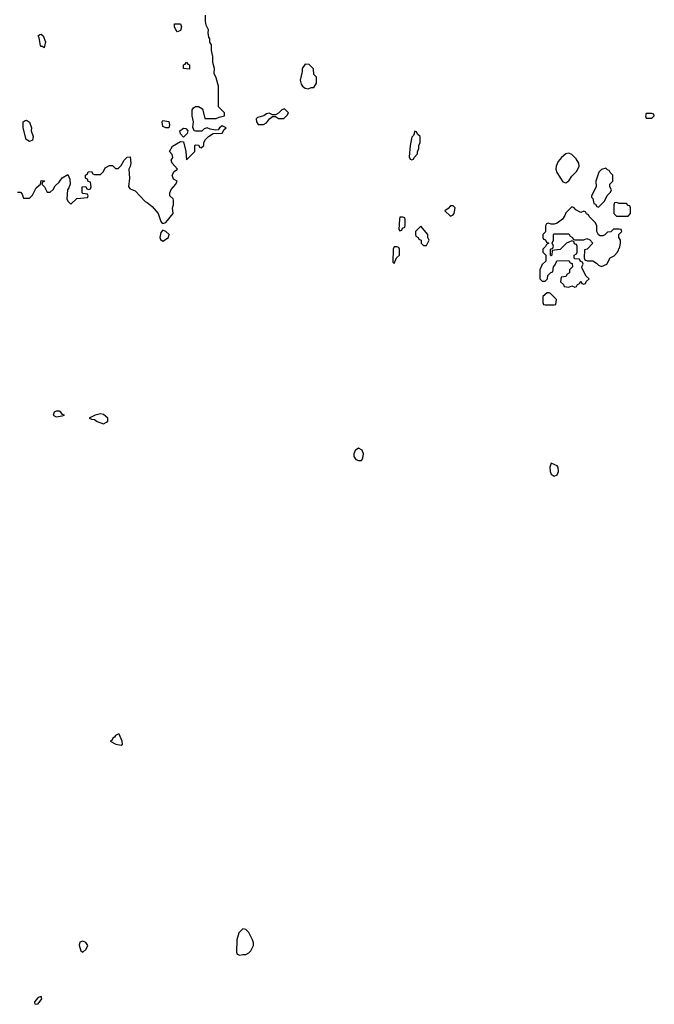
# Model space of a CAD drawing. Header units: inches. Extents: x 2601469 to 2753575, y 449403 to 582909.
# Tile 340 of 350: x 2706725 to 2711006, y 535414 to 542059. Entities that reach past the tile are written whole.
import ezdxf

# ---------------------------------------------------------------- set-up
doc = ezdxf.new("R2010")
doc.units = ezdxf.units.IN
doc.header["$MEASUREMENT"] = 0
for name, color, linetype in [('C7503', 7, 'Continuous'), ('C7504', 7, 'Continuous'), ('C7513', 7, 'Continuous'), ('C7514', 7, 'Continuous')]:
    doc.layers.add(name, color=color, linetype=linetype)

msp = doc.modelspace()

# ---------------------------------------------------------------- linework, layer by layer
at = {"layer": 'C7503', "color": 4, "elevation": 4}
for points in [[(2706990, 539417.2), (2706970, 539417.2), (2706958, 539410), (2706951.3, 539390), (2706970, 539378.8), (2707010, 539384.7), (2707026, 539390), (2707014, 539394), (2707002, 539410)], [(2707270, 539398), (2707234, 539390), (2707194, 539370), (2707210, 539362), (2707230, 539361), (2707248, 539348), (2707290, 539330.7), (2707310, 539342.8), (2707319, 539350), (2707319.3, 539370), (2707290, 539395.1)], [(2709010, 539166.6), (2708988.1, 539151.9), (2708979.1, 539130), (2708979.1, 539110), (2708991.3, 539090), (2709010, 539083), (2709030, 539084.9), (2709039.1, 539100.9), (2709044.5, 539130), (2709034.7, 539154.7)], [(2707390, 537238), (2707370, 537228), (2707363.5, 537216.5), (2707352, 537210), (2707345.4, 537194.6), (2707334, 537190), (2707374, 537170), (2707410, 537162), (2707418, 537170), (2707415.3, 537190), (2707396.4, 537236.4)], [(2708230, 535924), (2708203.8, 535896.2), (2708190.5, 535850), (2708186.4, 535766.4), (2708191.3, 535751.3), (2708210, 535744.7), (2708229.2, 535750.8), (2708250, 535750.8), (2708270, 535761), (2708284.5, 535775.5), (2708300.9, 535810), (2708302.7, 535830), (2708296, 535850), (2708270, 535899), (2708250, 535919)], [(2707150, 535839.3), (2707130, 535834), (2707125.8, 535814.2), (2707136, 535776), (2707150, 535766), (2707174, 535786), (2707185.2, 535810), (2707171.3, 535831.3)], [(2706870, 535466), (2706850, 535459), (2706824.7, 535430), (2706823.6, 535423.6), (2706830, 535414), (2706850, 535418), (2706874, 535450)]]:
    msp.add_lwpolyline(points, close=True, dxfattribs=at)
at = {"layer": 'C7504', "color": 4, "elevation": 4}
msp.add_lwpolyline([(2706710, 540894), (2706730, 540894), (2706742, 540882), (2706750, 540854), (2706790, 540854), (2706810, 540874), (2706835.3, 540924.7), (2706866, 540950), (2706870, 540974), (2706891.6, 540971.6), (2706890, 540966), (2706878, 540962), (2706874, 540950), (2706891.6, 540931.6), (2706910, 540894), (2706930, 540894), (2706950, 540914), (2706963.1, 540936.9), (2706990, 540962), (2707010, 540992), (2707050, 541014), (2707063.6, 540983.6), (2707064.7, 540950), (2707056, 540924), (2707046, 540910), (2707042, 540850), (2707050, 540834), (2707070, 540814), (2707110, 540852), (2707182, 540858), (2707186, 540870), (2707182, 540882), (2707150, 540886), (2707146, 540890), (2707146, 540930), (2707170, 540934), (2707178, 540918), (2707190, 540914), (2707202, 540918), (2707206, 540930), (2707202, 540962), (2707187.3, 540967.3), (2707182, 540982), (2707168, 540990), (2707168, 541010), (2707182, 541018), (2707187.3, 541032.7), (2707210, 541034), (2707218, 541018), (2707230, 541014), (2707270, 541014), (2707290, 541034), (2707301.2, 541058.8), (2707330, 541074), (2707350, 541074), (2707370, 541054), (2707390, 541054), (2707410, 541074), (2707428.9, 541111.1), (2707450, 541132), (2707470, 541134), (2707474.8, 541090), (2707470.8, 541069.2), (2707461, 541050), (2707466, 540990), (2707458, 540930), (2707470, 540918), (2707503.6, 540903.6), (2707570, 540832), (2707585.4, 540825.4), (2707618, 540798), (2707658, 540750), (2707676.3, 540696.3), (2707685.5, 540685.5), (2707690, 540682.8), (2707710, 540690.6), (2707759.3, 540750), (2707754.5, 540790), (2707762, 540810), (2707761.2, 540841.2), (2707759, 540850), (2707737, 540870), (2707738, 540890), (2707747.5, 540912.5), (2707778, 540950), (2707786, 540970), (2707762.7, 540982.7), (2707753.2, 541010), (2707766.6, 541033.4), (2707788.7, 541050), (2707752.7, 541090), (2707746, 541110), (2707757.2, 541130), (2707753.2, 541150), (2707735.3, 541170), (2707755.5, 541204.5), (2707810, 541238), (2707830, 541234), (2707844.9, 541170), (2707850, 541114), (2707906, 541170), (2707906, 541210), (2707910, 541214), (2707932.7, 541212.7), (2707938, 541198), (2707950, 541194), (2707966, 541210), (2707966, 541230), (2707978, 541250), (2707998, 541270), (2708030, 541292), (2708090, 541294), (2708103.1, 541316.9), (2708118, 541330), (2708090, 541342), (2708072, 541330), (2708063.6, 541316.4), (2708046, 541314), (2708010, 541319.3), (2707990, 541329), (2707970, 541322), (2707953.2, 541306.8), (2707910, 541306), (2707902, 541310), (2707893.2, 541333.2), (2707897.2, 541370), (2707888.7, 541410), (2707888.7, 541450), (2707896.4, 541463.6), (2707910, 541474), (2707930, 541474), (2707958, 541458), (2707972.7, 541392.7), (2708050, 541392), (2708070, 541402), (2708106, 541410), (2708106, 541430), (2708066, 541470), (2708066, 541610), (2708050, 541666), (2708036.4, 541696.4), (2708038, 541730), (2708028, 541770), (2708028, 541810), (2708018, 541850), (2708018, 541890), (2708008.4, 541908.4), (2708008, 541930), (2708001.2, 541941.2), (2707995.3, 541970), (2707998, 541990), (2707983.1, 542023.1), (2707978, 542050), (2707978, 542090)], dxfattribs=at)
for points in [[(2707790, 541978), (2707778, 541990), (2707769, 542010), (2707770, 542032), (2707810, 542032), (2707816, 542010), (2707810, 541986)], [(2706890, 541868), (2706878, 541878), (2706870, 541878), (2706865.2, 541885.2), (2706856.4, 541936.4), (2706848.7, 541950), (2706860.4, 541959.6), (2706870, 541962), (2706882, 541950), (2706898, 541910)], [(2707870, 541726), (2707829.2, 541729.2), (2707830, 541754), (2707842, 541758), (2707850, 541772), (2707858, 541758), (2707870, 541754)], [(2708650, 541758), (2708631.3, 541730), (2708631.3, 541710), (2708616, 541650), (2708623.5, 541623.5), (2708632, 541610), (2708650, 541598), (2708670, 541592), (2708690, 541602), (2708710, 541602), (2708726, 541630), (2708726, 541670), (2708708.4, 541688.4), (2708707.3, 541727.3), (2708676.4, 541756.4)], [(2708510, 541458), (2708494, 541450), (2708471.6, 541428.4), (2708450, 541418), (2708430, 541418), (2708408, 541428), (2708390, 541424), (2708370.8, 541409.2), (2708330, 541399), (2708321, 541390), (2708322, 541370), (2708332.7, 541352.7), (2708370, 541352), (2708390, 541362), (2708409, 541391), (2708430, 541404.7), (2708450, 541404.7), (2708470, 541392), (2708507.3, 541392.7), (2708530, 541414), (2708538, 541430)], [(2706790, 541238), (2706768, 541250), (2706748, 541330), (2706748, 541370), (2706760.4, 541379.6), (2706770, 541382), (2706791.6, 541368.4), (2706804.7, 541330), (2706802, 541310), (2706816, 541270), (2706810, 541246)], [(2707710, 541328.7), (2707690, 541338), (2707685.2, 541370), (2707690, 541378), (2707730, 541372), (2707734.8, 541350), (2707730, 541329)], [(2707830, 541266), (2707810, 541288), (2707806, 541310), (2707830, 541326), (2707844.7, 541324.7), (2707858, 541310), (2707854.8, 541290)], [(2709390, 541306), (2709382, 541278), (2709370, 541266), (2709358, 541210), (2709352.7, 541132.7), (2709358, 541118), (2709370, 541114), (2709382, 541118), (2709386, 541130), (2709407.3, 541152.7), (2709407.3, 541167.3), (2709418, 541190), (2709418, 541210), (2709426, 541230), (2709426, 541270), (2709407.3, 541287.3), (2709402, 541302)], [(2709650, 540802), (2709630, 540802), (2709614.8, 540785.2), (2709592, 540770), (2709630, 540732), (2709650, 540742), (2709655.3, 540750), (2709662, 540790)], [(2709310, 540726), (2709290, 540726), (2709287.1, 540712.9), (2709282, 540642), (2709290, 540634), (2709302, 540638), (2709307.3, 540652.7), (2709322, 540658), (2709326, 540670), (2709326, 540710), (2709322, 540722)], [(2707690, 540638), (2707676.4, 540623.6), (2707670.4, 540590), (2707674.6, 540574.6), (2707690, 540563.8), (2707729.5, 540590), (2707732, 540610), (2707710, 540629.4)], [(2709430, 540666), (2709394, 540630), (2709394, 540610), (2709398, 540598), (2709414, 540590), (2709418, 540578), (2709434, 540570), (2709434, 540550), (2709450, 540534), (2709470, 540534), (2709486, 540570), (2709478, 540590), (2709478, 540610)], [(2709270, 540526), (2709250, 540526), (2709244.7, 540510), (2709242, 540422), (2709250, 540414), (2709267.3, 540452.7), (2709286, 540470), (2709286, 540510), (2709282, 540522)]]:
    msp.add_lwpolyline(points, close=True, dxfattribs=at)
at = {"layer": 'C7513', "color": 4, "elevation": 4}
msp.add_lwpolyline([(2710310, 539066), (2710301, 539039), (2710302.8, 539010), (2710310, 538992), (2710330, 538978.8), (2710350, 538986.8), (2710359.3, 539010), (2710356.5, 539036.5), (2710350, 539048)], close=True, dxfattribs=at)
at = {"layer": 'C7514', "color": 4, "elevation": 4}
for points in [[(2710990, 541426), (2710950, 541426), (2710946, 541410), (2710950, 541394), (2710990, 541394), (2711006, 541410), (2711002, 541422)], [(2710430, 541159.3), (2710410, 541153.2), (2710378.8, 541130), (2710357.5, 541102.5), (2710343, 541070), (2710342, 541050), (2710348.3, 541028.3), (2710390, 540964.7), (2710410, 540958), (2710429.1, 540970.9), (2710450, 541002), (2710484, 541036), (2710499, 541070), (2710497.2, 541090), (2710478.9, 541118.9), (2710450, 541149)], [(2710678, 541058), (2710650, 541048), (2710632, 541030), (2710612, 540970), (2710614, 540930), (2710582, 540870), (2710582, 540862), (2710591.6, 540851.6), (2710598, 540818), (2710610, 540814), (2710618, 540798), (2710630, 540794), (2710670, 540834), (2710688.4, 540871.6), (2710710, 540894), (2710718, 540910), (2710706, 540930), (2710706, 540950), (2710726, 540970), (2710726, 541010), (2710707.3, 541027.3), (2710702, 541042), (2710690, 541046)], [(2710450, 540795.3), (2710410, 540755.3), (2710403.5, 540736.5), (2710387.1, 540712.9), (2710350, 540686), (2710330, 540678), (2710310, 540678), (2710290, 540686), (2710278, 540682), (2710272.7, 540667.3), (2710272, 540628), (2710254, 540610), (2710254, 540590), (2710258, 540578), (2710272.7, 540572.7), (2710278, 540558), (2710294, 540550), (2710278, 540542), (2710272.7, 540527.3), (2710254, 540510), (2710254, 540490), (2710274, 540470), (2710274, 540430), (2710250, 540406), (2710234, 540370), (2710234, 540310), (2710250, 540294), (2710270, 540294), (2710286, 540310), (2710287.3, 540332.7), (2710307.3, 540352.7), (2710322, 540358), (2710326, 540390), (2710336.4, 540403.6), (2710347.3, 540432.7), (2710430, 540434), (2710438, 540418), (2710452.7, 540412.7), (2710454, 540390), (2710434, 540370), (2710434, 540350), (2710418, 540342), (2710410, 540326), (2710378, 540322), (2710374, 540290), (2710392.7, 540272.7), (2710398, 540258), (2710430, 540254), (2710450, 540262), (2710470, 540254), (2710482, 540258), (2710487.3, 540272.7), (2710502, 540278), (2710510, 540294), (2710518, 540278), (2710530, 540274), (2710542, 540278), (2710547.3, 540292.7), (2710566, 540310), (2710547.3, 540327.3), (2710520.4, 540380.4), (2710518, 540390), (2710526, 540410), (2710522, 540422), (2710508, 540428), (2710502, 540442), (2710470, 540446), (2710466, 540450), (2710466, 540470), (2710482, 540478), (2710486, 540490), (2710486, 540530), (2710482, 540542), (2710467.3, 540547.3), (2710462, 540562), (2710450, 540566), (2710430, 540558), (2710414, 540550), (2710371.6, 540508.4), (2710318, 540502), (2710314, 540470), (2710310, 540466), (2710306, 540470), (2710306, 540510), (2710322, 540518), (2710326, 540530), (2710318, 540550), (2710326, 540570), (2710326, 540610), (2710330, 540614), (2710430, 540614), (2710438, 540598), (2710454, 540590), (2710458, 540578), (2710470, 540574), (2710530, 540574), (2710550, 540582), (2710570, 540574), (2710592, 540550), (2710554, 540510), (2710534, 540506), (2710532.7, 540452.7), (2710538, 540438), (2710552.7, 540432.7), (2710591.6, 540431.6), (2710616.9, 540416.9), (2710630, 540402), (2710650, 540394), (2710686, 540410), (2710708.9, 540451.1), (2710734.6, 540465.4), (2710758, 540490), (2710774, 540526), (2710778, 540550), (2710778, 540570), (2710766, 540590), (2710766, 540610), (2710786, 540630), (2710782, 540642), (2710770, 540646), (2710730, 540646), (2710712.7, 540627.3), (2710690, 540626), (2710672.7, 540607.3), (2710659.6, 540600.4), (2710640.4, 540600.4), (2710630, 540606), (2710618, 540630), (2710618, 540670), (2710608, 540690), (2710566, 540730), (2710562, 540742), (2710548, 540748), (2710542, 540762), (2710530, 540766), (2710510, 540758), (2710476.4, 540776.4), (2710466, 540790)], [(2710750, 540826), (2710738, 540822), (2710734, 540810), (2710734, 540750), (2710750, 540734), (2710830, 540734), (2710846, 540750), (2710846, 540790), (2710842, 540802), (2710830, 540806), (2710818, 540818), (2710770, 540818)], [(2710296.4, 540216.4), (2710283.6, 540216.4), (2710254, 540190), (2710254, 540150), (2710258, 540138), (2710270, 540134), (2710330, 540134), (2710342, 540138), (2710346, 540170), (2710306, 540210)]]:
    msp.add_lwpolyline(points, close=True, dxfattribs=at)

doc.saveas('drawing.dxf')
